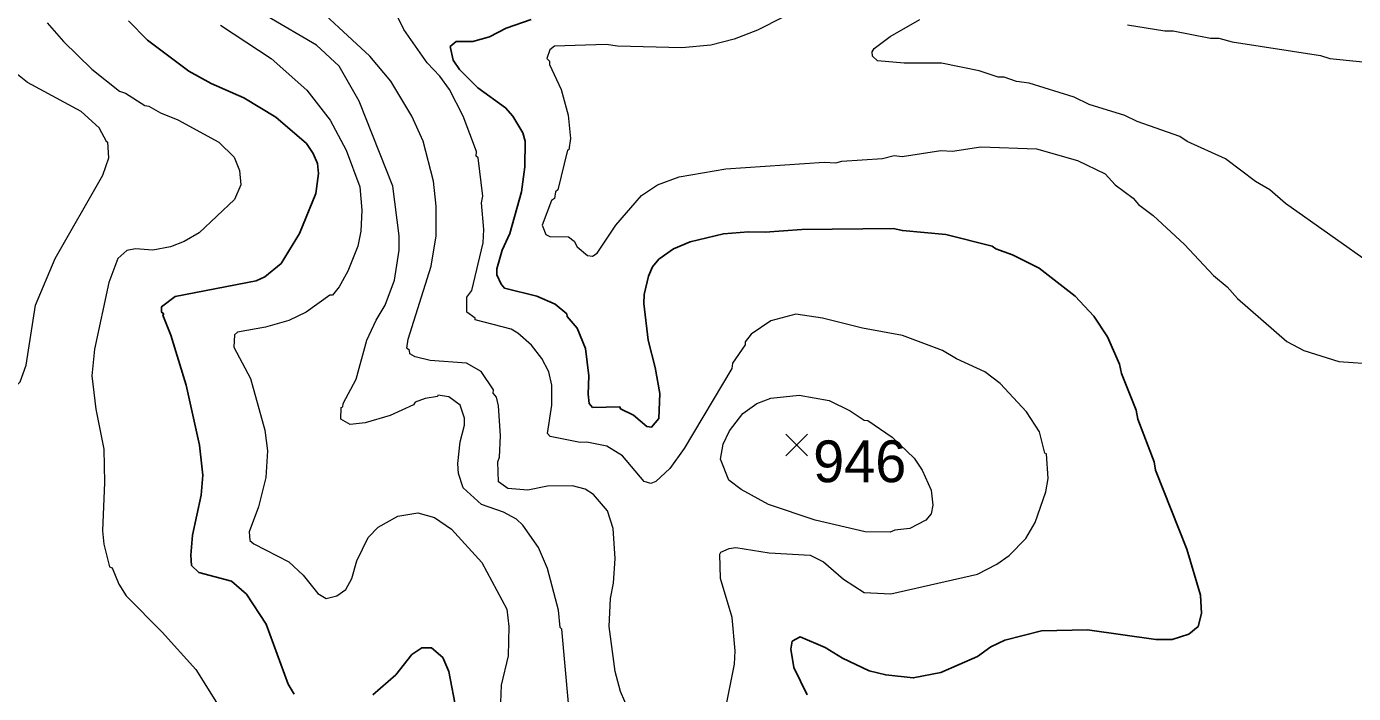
# Model space of a CAD drawing. Extents: x 265.7 to 292.1, y 7676.2 to 7704.2.
# Drawn here: x 286.697 to 289.24, y 7691.168 to 7692.446 of the extents above; entities that cross this region are included whole.
import ezdxf
from ezdxf.enums import TextEntityAlignment as Align

# ---------------------------------------------------------------- set-up
doc = ezdxf.new("R2010")
doc.units = 0
doc.header["$LTSCALE"] = 0.032
for name, color, linetype, lineweight in [('1', 7, 'Continuous', 25), ('2', 7, 'Continuous', 13), ('21', 7, 'Continuous', 25)]:
    doc.layers.add(name, color=color, linetype=linetype, lineweight=lineweight)
doc.layers.add('61', color=7, linetype='Continuous')

msp = doc.modelspace()

# ---------------------------------------------------------------- linework, layer by layer
at = {"layer": '1'}
for points in [[(287.0348, 7691.5865), (287.0284, 7691.644), (287.0029, 7691.7589), (286.9734, 7691.8546), (286.9582, 7691.8929), (286.9598, 7691.8953), (286.9558, 7691.8985), (286.9558, 7691.9089), (286.9814, 7691.9288), (287.137, 7691.9584), (287.1537, 7691.9663), (287.1848, 7691.9919), (287.2199, 7692.0493), (287.2511, 7692.1259), (287.2566, 7692.1642), (287.2542, 7692.1834), (287.2463, 7692.2025), (287.2335, 7692.2217), (287.1745, 7692.272), (287.113, 7692.3095), (287.0508, 7692.3366), (287.0077, 7692.3605), (286.9287, 7692.4196), (286.892, 7692.4571)], [(287.6636, 7692.4595), (287.6157, 7692.4427), (287.5838, 7692.426), (287.5519, 7692.4172), (287.52, 7692.4172), (287.5088, 7692.4076), (287.5144, 7692.3813), (287.5264, 7692.3637), (287.5615, 7692.3286), (287.6149, 7692.2903), (287.6285, 7692.2744), (287.6476, 7692.2424), (287.6524, 7692.2265), (287.6516, 7692.177), (287.6452, 7692.1291), (287.6229, 7692.0493), (287.6085, 7692.0174), (287.5982, 7691.9815), (287.5982, 7691.9703), (287.6061, 7691.952), (287.6125, 7691.9448), (287.6748, 7691.9296), (287.7099, 7691.9137), (287.7322, 7691.8953), (287.733, 7691.8905), (287.7522, 7691.8682), (287.7681, 7691.8291), (287.7745, 7691.7764), (287.7729, 7691.7413), (287.7753, 7691.7238), (287.7817, 7691.7158), (287.8336, 7691.7174), (287.8352, 7691.7134), (287.8599, 7691.7014), (287.8854, 7691.6799), (287.8942, 7691.6783), (287.9086, 7691.695), (287.9102, 7691.7429), (287.9014, 7691.7924), (287.8878, 7691.8451), (287.8799, 7691.9153), (287.8807, 7691.9328), (287.8886, 7691.9679), (287.8966, 7691.9855), (287.9086, 7691.9999), (287.9365, 7692.0198), (287.9684, 7692.0334), (288.0323, 7692.0485), (288.0802, 7692.0525), (288.1121, 7692.0517), (288.1823, 7692.0573), (288.3578, 7692.0589)], [(288.3578, 7692.0589), (288.3754, 7692.0549), (288.4584, 7692.0477), (288.547, 7692.0254), (288.5541, 7692.0198), (288.5861, 7692.0086), (288.6371, 7691.9831)], [(288.6371, 7691.9831), (288.7066, 7691.9296), (288.7424, 7691.8913), (288.768, 7691.8514), (288.7911, 7691.7988), (288.7951, 7691.7812), (288.823, 7691.711), (288.8262, 7691.6934), (288.8574, 7691.6121), (288.8605, 7691.5961), (288.9204, 7691.4445), (288.9467, 7691.3567), (288.9483, 7691.3216), (288.9419, 7691.2961), (288.9244, 7691.2817), (288.8925, 7691.2713), (288.8606, 7691.2713), (288.7297, 7691.2897), (288.6419, 7691.2881), (288.5717, 7691.2705), (288.5446, 7691.2577), (288.519, 7691.2386), (288.4488, 7691.2083), (288.3961, 7691.1979), (288.3435, 7691.2035), (288.3116, 7691.2115), (288.2605, 7691.2354), (288.227, 7691.2562), (288.1791, 7691.2769), (288.1639, 7691.2681), (288.1615, 7691.253), (288.1671, 7691.2179), (288.1927, 7691.1652)], [(287.0899, 7691.383), (287.0268, 7691.3998), (287.0133, 7691.4134), (287.0117, 7691.4333), (287.0149, 7691.4716), (287.0316, 7691.5482), (287.0348, 7691.5865)], [(287.2096, 7691.1668), (287.1984, 7691.1859), (287.1561, 7691.3009), (287.1186, 7691.3583), (287.0899, 7691.383)], [(287.5208, 7691.1333), (287.5064, 7691.2099), (287.4944, 7691.237), (287.4729, 7691.2554), (287.4546, 7691.2554), (287.4354, 7691.2426), (287.4043, 7691.2035), (287.3604, 7691.1652)]]:
    msp.add_lwpolyline(points, dxfattribs=at)
at = {"layer": '2'}
for points in [[(287.8934, 7691.0375), (287.8352, 7691.1716), (287.8248, 7691.2099), (287.8136, 7691.2961), (287.816, 7691.3503), (287.8216, 7691.3791), (287.8248, 7691.4269), (287.8208, 7691.4844), (287.8104, 7691.5179), (287.7833, 7691.549), (287.7674, 7691.5594), (287.7434, 7691.5658), (287.6955, 7691.565), (287.6572, 7691.5578), (287.6189, 7691.561), (287.6014, 7691.5738), (287.5998, 7691.6121), (287.603, 7691.6208), (287.6054, 7691.6615), (287.6014, 7691.719), (287.5974, 7691.7357), (287.591, 7691.7437), (287.5918, 7691.7501), (287.5679, 7691.7852), (287.5399, 7691.8012), (287.4705, 7691.806), (287.4418, 7691.8131), (287.4314, 7691.8187), (287.4306, 7691.8251), (287.4258, 7691.8299), (287.4282, 7691.8467), (287.4721, 7691.9871), (287.4817, 7692.0446), (287.4817, 7692.102), (287.4769, 7692.1499), (287.4569, 7692.2265), (287.4354, 7692.2744), (287.3947, 7692.3414), (287.3548, 7692.3893), (287.2279, 7692.5074)], [(288.2477, 7692.5153), (288.0977, 7692.4387), (288.053, 7692.422), (288.0083, 7692.41), (287.9525, 7692.4052), (287.8296, 7692.4084), (287.8073, 7692.4116), (287.7083, 7692.4084), (287.6995, 7692.4012), (287.6939, 7692.3845), (287.6987, 7692.3797), (287.6987, 7692.3733), (287.7211, 7692.3254), (287.7346, 7692.276), (287.7394, 7692.2313), (287.7362, 7692.2097), (287.7338, 7692.2089), (287.7147, 7692.1331), (287.7107, 7692.1291), (287.7083, 7692.1164), (287.7027, 7692.1124), (287.6852, 7692.0653), (287.6923, 7692.0477), (287.6995, 7692.0437), (287.7354, 7692.0429), (287.7466, 7692.035), (287.7522, 7692.0238), (287.7721, 7692.007), (287.7817, 7692.0062), (287.7905, 7692.0118), (287.8264, 7692.0653), (287.8751, 7692.122), (287.9062, 7692.1427), (287.9477, 7692.1579), (288.0371, 7692.173)], [(286.6007, 7691.7836), (286.6326, 7691.7541), (286.6502, 7691.7461), (286.6662, 7691.7469), (286.6845, 7691.7653), (286.6965, 7691.7972), (286.714, 7691.9121), (286.7515, 7692.0015), (286.8433, 7692.1611), (286.8545, 7692.1946), (286.8529, 7692.2241), (286.8505, 7692.2241), (286.8361, 7692.252), (286.8018, 7692.2831), (286.6989, 7692.339), (286.6797, 7692.3542), (286.6781, 7692.3613), (286.6662, 7692.3717), (286.6478, 7692.402), (286.6151, 7692.4794)], [(287.5248, 7691.5897), (287.5232, 7691.6089), (287.528, 7691.6504), (287.5359, 7691.6823), (287.5359, 7691.6958), (287.528, 7691.7206), (287.5064, 7691.7365), (287.4849, 7691.7397), (287.4841, 7691.7373), (287.4609, 7691.7333), (287.4418, 7691.7262), (287.4386, 7691.7214), (287.3939, 7691.7006), (287.346, 7691.6863), (287.3173, 7691.6831), (287.2989, 7691.6934), (287.2997, 7691.7158), (287.3029, 7691.7174), (287.3037, 7691.7238), (287.3285, 7691.7701), (287.3492, 7691.8451), (287.3668, 7691.8834), (287.3843, 7691.9121), (287.4019, 7691.96), (287.4107, 7692.0174), (287.4107, 7692.0446), (287.3987, 7692.1403), (287.3341, 7692.3031), (287.2957, 7692.3701), (287.2527, 7692.41), (287.1585, 7692.4651)], [(288.0546, 7691.2498), (288.049, 7691.3136), (288.0267, 7691.3886), (288.0251, 7691.4349), (288.0275, 7691.4389), (288.0434, 7691.4461), (288.0562, 7691.4477), (288.1201, 7691.4373), (288.1983, 7691.4333), (288.2238, 7691.4205), (288.2621, 7691.387), (288.302, 7691.3615), (288.3531, 7691.3591), (288.519, 7691.3966), (288.5565, 7691.4158), (288.5797, 7691.4325), (288.6116, 7691.4652), (288.6299, 7691.4956), (288.6499, 7691.5546), (288.6547, 7691.5801), (288.6515, 7691.6272), (288.6483, 7691.6288), (288.6379, 7691.6695), (288.6132, 7691.7078), (288.5629, 7691.7621), (288.5334, 7691.7844), (288.4791, 7691.8091), (288.452, 7691.8251), (288.3754, 7691.8538), (288.2988, 7691.8682), (288.2222, 7691.8873), (288.1711, 7691.8945), (288.1232, 7691.8818), (288.0857, 7691.8562), (288.0738, 7691.8419), (288.0738, 7691.8363), (288.0498, 7691.8012), (288.0482, 7691.7908), (287.9573, 7691.6376), (287.9293, 7691.5993), (287.903, 7691.5745), (287.8934, 7691.5706), (287.8807, 7691.5745), (287.8392, 7691.6232), (287.8088, 7691.6416), (287.7705, 7691.6496), (287.7578, 7691.6488), (287.7003, 7691.6607), (287.6955, 7691.6663), (287.7035, 7691.7206), (287.7035, 7691.7589), (287.6979, 7691.7844), (287.6844, 7691.81), (287.6644, 7691.8355), (287.6381, 7691.8586), (287.6253, 7691.8658), (287.5567, 7691.8842), (287.5567, 7691.8873), (287.5407, 7691.8985), (287.5407, 7691.9272), (287.5503, 7691.94), (287.5718, 7692.0318), (287.5734, 7692.0573), (287.5687, 7692.1084), (287.571, 7692.1212), (287.5623, 7692.1946), (287.5583, 7692.1978), (287.5591, 7692.2065), (287.5335, 7692.2744), (287.5072, 7692.3254), (287.4889, 7692.351), (287.4649, 7692.3765), (287.4202, 7692.4403), (287.4067, 7692.4675)], [(289.2795, 7691.9871), (289.1095, 7692.1068), (289.0792, 7692.1331), (289.0521, 7692.1491), (288.9946, 7692.1922), (288.9212, 7692.2257), (288.9068, 7692.2353), (288.8254, 7692.264), (288.8015, 7692.2752), (288.7329, 7692.2967), (288.7042, 7692.3103), (288.618, 7692.3374), (288.594, 7692.3406), (288.5701, 7692.3486), (288.5589, 7692.3486), (288.5222, 7692.3613), (288.4504, 7692.3757), (288.3786, 7692.3757), (288.3275, 7692.3805), (288.3179, 7692.3893), (288.3171, 7692.3973), (288.3211, 7692.4036), (288.3515, 7692.4268), (288.4089, 7692.4595)], [(286.7364, 7692.4531), (286.7675, 7692.4172), (286.8218, 7692.3645), (286.8752, 7692.3222), (286.8864, 7692.3182), (286.9239, 7692.2943), (286.9311, 7692.2935), (286.9534, 7692.2807), (286.9869, 7692.2672), (287.0651, 7692.2241), (287.0947, 7692.1954), (287.105, 7692.1698), (287.1074, 7692.1427), (287.0955, 7692.1148), (287.0276, 7692.0509), (286.9989, 7692.0342), (286.9726, 7692.0238), (286.9391, 7692.0174), (286.9056, 7692.0198), (286.8888, 7692.0166), (286.872, 7692.0015), (286.8545, 7691.9552), (286.8273, 7691.8275), (286.8218, 7691.7764), (286.8297, 7691.7126), (286.8449, 7691.636), (286.8465, 7691.5722), (286.8425, 7691.4796), (286.8449, 7691.4541), (286.8561, 7691.411), (286.8609, 7691.4086), (286.8736, 7691.3775), (286.888, 7691.3551), (286.9566, 7691.2857), (287.0212, 7691.2139), (287.1162, 7691.0623)], [(287.0683, 7692.4483), (287.1657, 7692.3845), (287.2343, 7692.3238), (287.279, 7692.2664), (287.3093, 7692.2089), (287.3356, 7692.1387), (287.3396, 7692.094), (287.3372, 7692.0541), (287.3317, 7692.0254), (287.3125, 7691.9775), (287.2958, 7691.9472), (287.283, 7691.9312), (287.2782, 7691.9312), (287.2327, 7691.8985), (287.1992, 7691.8826), (287.1545, 7691.8698), (287.1011, 7691.8602), (287.0955, 7691.8554), (287.0939, 7691.8315), (287.1258, 7691.7716), (287.1537, 7691.6727), (287.1585, 7691.6328), (287.1553, 7691.5817), (287.1417, 7691.5259), (287.1234, 7691.478), (287.125, 7691.4612), (287.1322, 7691.4549), (287.1992, 7691.4205), (287.2271, 7691.395), (287.2551, 7691.3599), (287.271, 7691.3503), (287.2918, 7691.3551), (287.3085, 7691.3671), (287.3205, 7691.3886), (287.3301, 7691.4221), (287.3516, 7691.4668), (287.3708, 7691.4868), (287.4083, 7691.5075), (287.4466, 7691.5139), (287.4785, 7691.5051), (287.5112, 7691.4828), (287.5694, 7691.419), (287.6173, 7691.3296), (287.6213, 7691.2961), (287.6197, 7691.2402), (287.6062, 7691.1843), (287.6054, 7691.1508)], [(288.8063, 7692.4491), (288.8781, 7692.4379), (288.8941, 7692.4379), (288.9659, 7692.4236), (288.9818, 7692.4236), (289.0074, 7692.4164), (289.1766, 7692.3901), (289.1941, 7692.3845), (289.3776, 7692.3661), (289.4415, 7692.3661), (289.4734, 7692.3613), (289.4894, 7692.3637), (289.4973, 7692.3613), (289.6761, 7692.3661), (289.7271, 7692.3733), (289.7463, 7692.3789), (289.7615, 7692.41), (289.763, 7692.426), (289.7551, 7692.4523)], [(288.3746, 7692.197), (288.4488, 7692.2081), (288.4712, 7692.2073), (288.5254, 7692.2153), (288.6323, 7692.2113), (288.7105, 7692.189), (288.764, 7692.1634), (288.7832, 7692.1427), (288.8175, 7692.1172), (288.8278, 7692.1052), (288.8558, 7692.0836), (288.9156, 7692.0286), (288.9715, 7691.9687), (288.9978, 7691.9472), (289.0177, 7691.9249), (289.1119, 7691.8427), (289.1446, 7691.8251), (289.2117, 7691.8044), (289.2851, 7691.7988)], [(288.0371, 7692.173), (288.2254, 7692.1858), (288.2477, 7692.185), (288.2589, 7692.1882), (288.3371, 7692.193), (288.3594, 7692.1986), (288.3746, 7692.197)], [(287.678, 7691.4477), (287.6477, 7691.4908), (287.6357, 7691.5019), (287.611, 7691.5155), (287.5687, 7691.5299), (287.5335, 7691.5618), (287.5248, 7691.5897)], [(287.7354, 7691.1492), (287.7227, 7691.2913), (287.7195, 7691.2945), (287.7163, 7691.328), (287.6955, 7691.4078), (287.678, 7691.4477)], [(288.0913, 7691.0056), (288.0618, 7691.0295), (288.0371, 7691.071), (288.0339, 7691.0838), (288.0331, 7691.1221), (288.0538, 7691.2242), (288.0546, 7691.2498)]]:
    msp.add_lwpolyline(points, dxfattribs=at)
msp.add_lwpolyline([(288.0437, 7691.6713), (288.0698, 7691.7046), (288.0961, 7691.7238), (288.1232, 7691.7341), (288.1775, 7691.7397), (288.235, 7691.7294), (288.2749, 7691.7094), (288.302, 7691.6918), (288.3092, 7691.691), (288.3554, 7691.6591), (288.3977, 7691.6192), (288.4129, 7691.5961), (288.4305, 7691.5578), (288.4336, 7691.5291), (288.4304, 7691.5123), (288.4201, 7691.5003), (288.3898, 7691.4844), (288.361, 7691.4812), (288.3515, 7691.4772), (288.3036, 7691.478), (288.2078, 7691.5003), (288.1185, 7691.5299), (288.0666, 7691.5586), (288.0426, 7691.5769), (288.0267, 7691.6168), (288.0315, 7691.6456)], close=True, dxfattribs=at)
at = {"layer": '21'}
for p, q in [((288.152, 7691.6646), (288.1932, 7691.6234)), ((288.1932, 7691.6646), (288.152, 7691.6234))]:
    msp.add_line(p, q, dxfattribs=at)

# ---------------------------------------------------------------- texts
at = {"layer": '61'}
msp.add_text('946', height=0.08, dxfattribs=at).set_placement((288.2935, 7691.5729), align=Align.CENTER)

doc.saveas('drawing.dxf')
